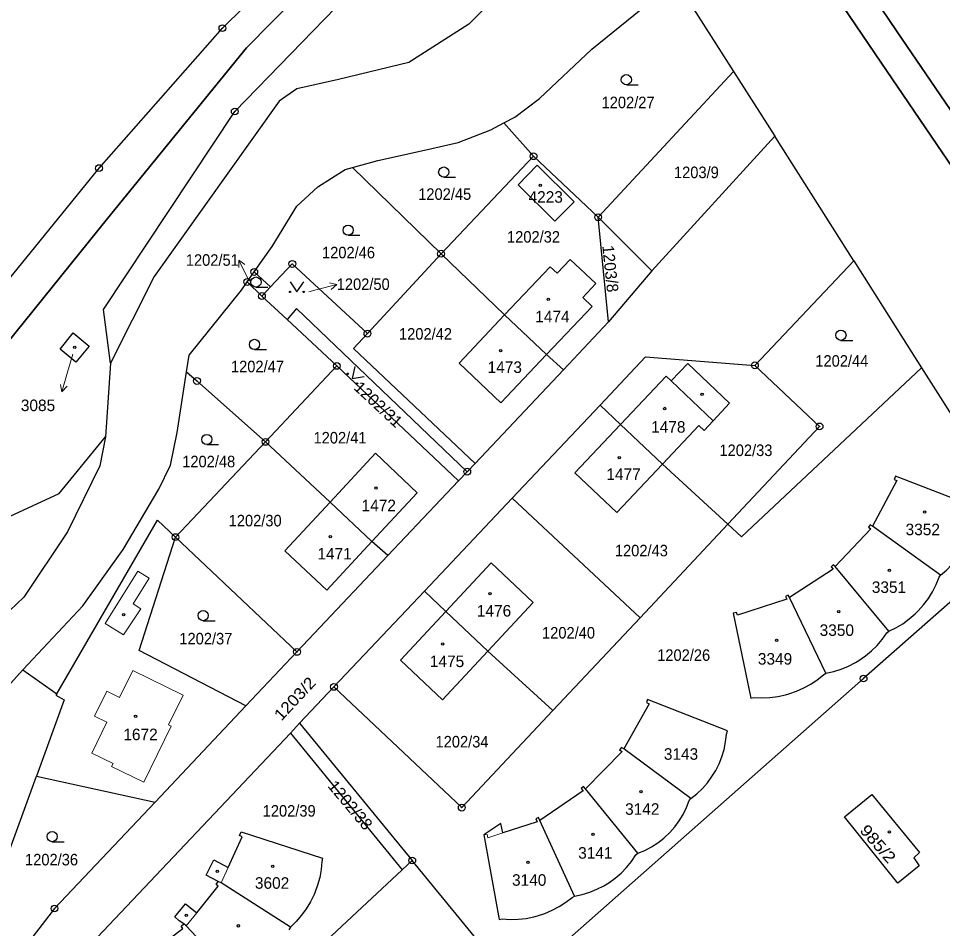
# Model space of a CAD drawing. Extents: x -679733 to -673243, y -1075091 to -1066557.
# Drawn here: x -676702.8 to -676566.7, y -1070499.2 to -1070365.2 of the extents above; entities that cross this region are included whole.
import ezdxf
from ezdxf.enums import TextEntityAlignment as Align

# ---------------------------------------------------------------- set-up
doc = ezdxf.new("R2010")
doc.units = 0
doc.header["$LTSCALE"] = 0.68
for name, color, linetype, lineweight in [('1', 7, 'Continuous', 25), ('3', 7, 'Continuous', 25), ('4', 7, 'Continuous', 13), ('5', 7, 'Continuous', 25), ('6', 7, 'Continuous', 35), ('7', 7, 'Continuous', 13), ('8', 7, 'Continuous', 25)]:
    doc.layers.add(name, color=color, linetype=linetype, lineweight=lineweight)
doc.layers.add('2', color=7, linetype='Continuous')

msp = doc.modelspace()

# ---------------------------------------------------------------- linework, layer by layer
at = {"layer": '1'}
for p, q in [((-676617.44, -1070394.5), (-676597.49, -1070373.03)), ((-676626.96, -1070385.5), (-676631.34, -1070380.59)), ((-676653.63, -1070387.17), (-676640.59, -1070399.86)), ((-676609.56, -1070402.37), (-676617.44, -1070394.5)), ((-676640.59, -1070399.86), (-676651.43, -1070411.63)), ((-676640.59, -1070399.86), (-676631.23, -1070408.88)), ((-676579.8, -1070400.9), (-676569.8, -1070416.65)), ((-676668.1, -1070402.55), (-676665.71, -1070404.76)), ((-676666.97, -1070406.09), (-676669.14, -1070404.02)), ((-676665.71, -1070404.76), (-676666.97, -1070406.09)), ((-676625.05, -1070414.72), (-676631.23, -1070408.88)), ((-676635.58, -1070430.74), (-676622.57, -1070416.97)), ((-676630.1, -1070435.86), (-676617.17, -1070422.17)), ((-676617.17, -1070422.17), (-676614.15, -1070425.02)), ((-676607.97, -1070430.86), (-676614.15, -1070425.02)), ((-676636.73, -1070431.96), (-676638.01, -1070433.31)), ((-676635.58, -1070430.74), (-676636.73, -1070431.96)), ((-676607.97, -1070430.86), (-676598.35, -1070439.71)), ((-676650.76, -1070442.26), (-676656.92, -1070436.44)), ((-676598.35, -1070439.71), (-676611.28, -1070453.48)), ((-676567.02, -1070447.2), (-676577.06, -1070439.98)), ((-676648.43, -1070444.31), (-676650.76, -1070442.26)), ((-676567.22, -1070447.51), (-676567.02, -1070447.2)), ((-676633.71, -1070458.4), (-676639.89, -1070452.56)), ((-676702.16, -1070461.16), (-676697.19, -1070464.67)), ((-676661.41, -1070469), (-676644.83, -1070489.23)), ((-676662.78, -1070470.45), (-676646.29, -1070490.6))]:
    msp.add_line(p, q, dxfattribs=at)
for points in [[(-676777.02, -1070496.7), (-676772.5, -1070490.19), (-676770.87, -1070487.71), (-676739.41, -1070447.65), (-676712.38, -1070413.64), (-676690.96, -1070387.25), (-676672.79, -1070366.64), (-676660.33, -1070354.35), (-676649.85, -1070345.21), (-676636.25, -1070333.97), (-676625.75, -1070326.74)], [(-676689.26, -1070415.97), (-676690.31, -1070408.08), (-676670.97, -1070378.92), (-676654.46, -1070361.88), (-676637.5, -1070347.37), (-676618.78, -1070333.38), (-676611.17, -1070341.85)], [(-676611.17, -1070341.85), (-676630.25, -1070359.78), (-676636.51, -1070366.05), (-676645.31, -1070371.7), (-676655.71, -1070374.19), (-676661.81, -1070375.59), (-676664.43, -1070377.38), (-676682.85, -1070403.24), (-676689.26, -1070415.97), (-676690.01, -1070426.82)], [(-676631.34, -1070380.59), (-676629.7, -1070379.74), (-676626.06, -1070376.99), (-676618.37, -1070369.74), (-676605.98, -1070359.65)], [(-676605.98, -1070359.65), (-676597.49, -1070373.03), (-676591.44, -1070382.56)], [(-676653.63, -1070387.17), (-676649.88, -1070386.12), (-676643.02, -1070384.62), (-676638.04, -1070383.5), (-676633.26, -1070381.6), (-676631.34, -1070380.59)], [(-676591.44, -1070382.56), (-676609.56, -1070402.37), (-676615.9, -1070409.91)], [(-676594.36, -1070416.3), (-676579.8, -1070400.9), (-676591.44, -1070382.56)], [(-676617.79, -1070404.26), (-676619.72, -1070406.31), (-676618.34, -1070407.61), (-676625.05, -1070414.72), (-676622.57, -1070416.97), (-676615.9, -1070409.91), (-676617.44, -1070394.5), (-676626.96, -1070385.5), (-676640.59, -1070399.86)], [(-676668.1, -1070402.55), (-676665.47, -1070398.81), (-676661.83, -1070392.86), (-676658.75, -1070390), (-676654.71, -1070387.47), (-676653.63, -1070387.17)], [(-676665.71, -1070404.76), (-676662.49, -1070401.37), (-676651.43, -1070411.63)], [(-676631.23, -1070408.88), (-676624.52, -1070401.77), (-676623.5, -1070402.73), (-676621.58, -1070400.7), (-676617.79, -1070404.26)], [(-676678.06, -1070417.25), (-676677.69, -1070414.81), (-676670, -1070405.25), (-676669.14, -1070404.02), (-676668.1, -1070402.55)], [(-676655.93, -1070416.38), (-676663.26, -1070409.55), (-676666.97, -1070406.09)], [(-676636.73, -1070431.96), (-676661.86, -1070407.92), (-676663.26, -1070409.55)], [(-676625.05, -1070414.72), (-676631.76, -1070421.82), (-676637.94, -1070415.99), (-676631.23, -1070408.88)], [(-676651.43, -1070411.63), (-676653.49, -1070413.81), (-676635.58, -1070430.74)], [(-676617.17, -1070422.17), (-676610.45, -1070415.06), (-676594.36, -1070416.3)], [(-676648.43, -1070444.31), (-676638.01, -1070433.31), (-676655.93, -1070416.38), (-676666.44, -1070427.58)], [(-676607.97, -1070430.86), (-676602.6, -1070425.18), (-676601.84, -1070425.9), (-676600.5, -1070424.46), (-676598.08, -1070421.86), (-676604.26, -1070416.02), (-676606.7, -1070418.6), (-676607.43, -1070417.91), (-676614.15, -1070425.02)], [(-676598.35, -1070439.71), (-676584.83, -1070425.3), (-676594.36, -1070416.3)], [(-676569.8, -1070416.65), (-676596.34, -1070441.56), (-676598.35, -1070439.71)], [(-676569.8, -1070416.65), (-676555.05, -1070439.89), (-676554.16, -1070441.11), (-676545.9, -1070452.41)], [(-676702.16, -1070461.16), (-676693.36, -1070451.73), (-676687.41, -1070443.42), (-676682.17, -1070434.54), (-676680.42, -1070431.01), (-676679.43, -1070426.2), (-676678.06, -1070417.25)], [(-676678.06, -1070417.25), (-676676.54, -1070418.6), (-676666.44, -1070427.58)], [(-676614.15, -1070425.02), (-676620.86, -1070432.12), (-676614.68, -1070437.96), (-676607.97, -1070430.86)], [(-676759.35, -1070502.48), (-676755.88, -1070499.24), (-676755.65, -1070496.11), (-676750.64, -1070487.32), (-676738.13, -1070474.25), (-676728.69, -1070463.86), (-676708.03, -1070440.34), (-676696.85, -1070435.19), (-676690.01, -1070426.82)], [(-676690.01, -1070426.82), (-676690.83, -1070431.08), (-676695.59, -1070440.82), (-676702.02, -1070450.45), (-676706.23, -1070454.37), (-676711.93, -1070459.01), (-676718.07, -1070466.4), (-676723.46, -1070470.53), (-676728.33, -1070473.11), (-676731.65, -1070475.32), (-676734.52, -1070477.91), (-676736.81, -1070481.11), (-676737.78, -1070484.61), (-676737.31, -1070487.69), (-676736.32, -1070487.58), (-676736.58, -1070493.93), (-676737.83, -1070495.24), (-676731.83, -1070516.65), (-676730.7, -1070526.46), (-676731.31, -1070532.32), (-676734.62, -1070538)], [(-676650.76, -1070442.26), (-676657.43, -1070449.43), (-676663.58, -1070443.63), (-676656.92, -1070436.44), (-676666.44, -1070427.58), (-676679.7, -1070441.6), (-676661.81, -1070458.51), (-676648.43, -1070444.31)], [(-676656.92, -1070436.44), (-676650.26, -1070429.25), (-676644.08, -1070435.08), (-676650.76, -1070442.26)], [(-676561.96, -1070437.68), (-676561.8, -1070437.2), (-676573.66, -1070432.63), (-676573.84, -1070433.13), (-676573.44, -1070433.27), (-676577.06, -1070439.98)], [(-676624.1, -1070467.13), (-676611.28, -1070453.48), (-676630.1, -1070435.86), (-676643.02, -1070449.54)], [(-676567.02, -1070447.2), (-676566.144, -1070446.447), (-676565.336, -1070445.621), (-676564.602, -1070444.729), (-676563.949, -1070443.776), (-676563.595, -1070443.175), (-676563.08, -1070442.141), (-676562.656, -1070441.066), (-676562.326, -1070439.959), (-676562.094, -1070438.827), (-676561.96, -1070437.68)], [(-676697.19, -1070464.67), (-676682.33, -1070439.11), (-676679.7, -1070441.6)], [(-676577.06, -1070439.98), (-676577.4, -1070439.8), (-676577.64, -1070440.14), (-676577.27, -1070440.4), (-676582.56, -1070445.95)], [(-676554.16, -1070441.11), (-676578.35, -1070462.42), (-676629.66, -1070507.75)], [(-676669.32, -1070466.46), (-676685.05, -1070458.31), (-676679.7, -1070441.6)], [(-676639.89, -1070452.56), (-676633.18, -1070445.38), (-676627, -1070451.22), (-676633.71, -1070458.4)], [(-676582.56, -1070445.95), (-676582.85, -1070445.68), (-676583.12, -1070445.96), (-676582.82, -1070446.32), (-676589.25, -1070450.51)], [(-676574.93, -1070455.71), (-676574.63, -1070455.47), (-676582.56, -1070445.95)], [(-676574.63, -1070455.47), (-676573.578, -1070454.952), (-676572.574, -1070454.347), (-676571.625, -1070453.658), (-676570.738, -1070452.891), (-676570.294, -1070452.453), (-676569.515, -1070451.577), (-676568.813, -1070450.637), (-676568.194, -1070449.641), (-676567.661, -1070448.597), (-676567.22, -1070447.51)], [(-676639.89, -1070452.56), (-676643.02, -1070449.54), (-676656.36, -1070463.66)], [(-676589.25, -1070450.51), (-676589.48, -1070450.16), (-676589.83, -1070450.33), (-676589.65, -1070450.72), (-676596.91, -1070453.11), (-676597.05, -1070452.69), (-676597.57, -1070452.78), (-676594.98, -1070465.32), (-676594.5, -1070465.23)], [(-676594.5, -1070465.23), (-676593.327, -1070465.279), (-676592.155, -1070465.229), (-676590.991, -1070465.079), (-676589.844, -1070464.83), (-676589.343, -1070464.689), (-676588.235, -1070464.301), (-676587.164, -1070463.821), (-676586.138, -1070463.251), (-676585.165, -1070462.596), (-676584.25, -1070461.86), (-676583.89, -1070461.63), (-676589.25, -1070450.51)], [(-676633.71, -1070458.4), (-676640.39, -1070465.54), (-676646.57, -1070459.7), (-676639.89, -1070452.56)], [(-676583.89, -1070461.63), (-676582.755, -1070461.378), (-676581.646, -1070461.03), (-676580.57, -1070460.587), (-676579.537, -1070460.054), (-676579.043, -1070459.757), (-676578.087, -1070459.096), (-676577.191, -1070458.355), (-676576.362, -1070457.539), (-676575.607, -1070456.656), (-676574.93, -1070455.71)], [(-676661.81, -1070458.51), (-676669.32, -1070466.46), (-676682.71, -1070480.63)], [(-676656.36, -1070463.66), (-676637.53, -1070481.44), (-676624.1, -1070467.13), (-676633.71, -1070458.4)], [(-676728.48, -1070552.93), (-676726.76, -1070547.98), (-676724.72, -1070538.56), (-676723.37, -1070525.4), (-676725.67, -1070512.66), (-676729.6, -1070498.95), (-676731.25, -1070489.96), (-676731.04, -1070487.77), (-676728.36, -1070482.09), (-676718.15, -1070475.99), (-676711.91, -1070470.37), (-676710.12, -1070468.12), (-676705.79, -1070462.73), (-676704.45, -1070463.63), (-676702.16, -1070461.16)], [(-676704.74, -1070516.87), (-676692.07, -1070501.45), (-676662.78, -1070470.45), (-676661.41, -1070469), (-676656.36, -1070463.66)], [(-676697.19, -1070464.67), (-676697.32, -1070464.89), (-676696.08, -1070465.54), (-676700.18, -1070476.82), (-676682.71, -1070480.63)], [(-676598.54, -1070470.64), (-676598.41, -1070470.11), (-676610.18, -1070465.51), (-676610.32, -1070465.97), (-676609.93, -1070466.17), (-676613.67, -1070472.79)], [(-676603.8, -1070480.09), (-676602.915, -1070479.394), (-676602.095, -1070478.621), (-676601.347, -1070477.779), (-676600.677, -1070476.874), (-676600.135, -1070475.994), (-676599.627, -1070474.988), (-676599.211, -1070473.942), (-676598.89, -1070472.863), (-676598.666, -1070471.759), (-676598.54, -1070470.64)], [(-676613.67, -1070472.79), (-676614.03, -1070472.58), (-676614.29, -1070472.92), (-676613.92, -1070473.17), (-676619.29, -1070478.65)], [(-676611.59, -1070488.17), (-676610.56, -1070487.741), (-676609.573, -1070487.222), (-676608.636, -1070486.616), (-676607.757, -1070485.929), (-676607.713, -1070485.892), (-676606.903, -1070485.125), (-676606.165, -1070484.288), (-676605.504, -1070483.389), (-676604.927, -1070482.435), (-676604.437, -1070481.432), (-676604.04, -1070480.39), (-676603.8, -1070480.09), (-676613.67, -1070472.79)], [(-676707.48, -1070509.17), (-676705.09, -1070490.3), (-676700.18, -1070476.82)], [(-676619.29, -1070478.65), (-676619.62, -1070478.35), (-676619.93, -1070478.61), (-676619.63, -1070478.99), (-676626.02, -1070483.33)], [(-676620.91, -1070494.48), (-676619.788, -1070494.24), (-676618.691, -1070493.904), (-676617.627, -1070493.473), (-676616.605, -1070492.952), (-676615.857, -1070492.494), (-676614.927, -1070491.823), (-676614.059, -1070491.072), (-676613.259, -1070490.249), (-676612.535, -1070489.359), (-676611.89, -1070488.41), (-676611.59, -1070488.17), (-676619.29, -1070478.65)], [(-676682.71, -1070480.63), (-676697.52, -1070496.3), (-676707.48, -1070509.17)], [(-676626.02, -1070483.33), (-676626.24, -1070482.91), (-676626.64, -1070483.09), (-676626.41, -1070483.53), (-676631.47, -1070485.16), (-676631.8, -1070483.77), (-676634.29, -1070485.46), (-676632.04, -1070497.92), (-676631.56, -1070497.83)], [(-676621.28, -1070494.66), (-676620.91, -1070494.48), (-676626.02, -1070483.33)], [(-676673.4, -1070492.32), (-676675.16, -1070491.37), (-676674.07, -1070489.13), (-676671.94, -1070490.26), (-676669.87, -1070485.72), (-676670.25, -1070485.53), (-676670.05, -1070485.02), (-676658.04, -1070488.86), (-676658.12, -1070489.37)], [(-676629.66, -1070507.75), (-676644.83, -1070489.23), (-676646.29, -1070490.6), (-676675.96, -1070518.31)], [(-676658.12, -1070489.37), (-676658.239, -1070490.554), (-676658.458, -1070491.724), (-676658.773, -1070492.872), (-676659.184, -1070493.989), (-676659.295, -1070494.247), (-676659.819, -1070495.315), (-676660.432, -1070496.336), (-676661.128, -1070497.301), (-676661.902, -1070498.205), (-676662.75, -1070499.04), (-676662.99, -1070499.45)], [(-676678.49, -1070498.56), (-676679.18, -1070498.09), (-676679.81, -1070497.53), (-676678.22, -1070495.6), (-676676.58, -1070496.92), (-676673.4, -1070493.03), (-676673.72, -1070492.76), (-676673.4, -1070492.32)], [(-676662.75, -1070499.04), (-676672.97, -1070492.52), (-676673.4, -1070492.32)], [(-676631.56, -1070497.83), (-676630.396, -1070497.905), (-676629.23, -1070497.88), (-676628.07, -1070497.755), (-676626.925, -1070497.532), (-676626.385, -1070497.39), (-676625.278, -1070497.024), (-676624.206, -1070496.564), (-676623.177, -1070496.014), (-676622.2, -1070495.378), (-676621.28, -1070494.66)], [(-676684.89, -1070503.41), (-676685.69, -1070502.34), (-676683.69, -1070500.85), (-676682.62, -1070502.28), (-676678.61, -1070499.25), (-676678.87, -1070498.91), (-676678.49, -1070498.56)], [(-676669.81, -1070507.68), (-676678.15, -1070498.84), (-676678.49, -1070498.56)]]:
    msp.add_lwpolyline(points, dxfattribs=at)
for points in [[(-676629.21, -1070389.71), (-676626.41, -1070386.82), (-676620.98, -1070392.24), (-676623.84, -1070395.05)], [(-676696.7, -1070413.9), (-676694.78, -1070411.53), (-676692.42, -1070413.46), (-676694.36, -1070415.83)], [(-676573.29, -1070492.55), (-676581.15, -1070482.82), (-676577.14, -1070479.51), (-676570.11, -1070488.06), (-676570.97, -1070488.85), (-676570.15, -1070490)]]:
    msp.add_lwpolyline(points, close=True, dxfattribs=at)
at = {"layer": '3'}
for p, q in [((-676613.293, -1070374.98), (-676611.543, -1070374.98)), ((-676640.193, -1070388.58), (-676638.443, -1070388.58)), ((-676654.273, -1070397.14), (-676652.523, -1070397.14)), ((-676667.843, -1070404.78), (-676666.093, -1070404.78)), ((-676581.683, -1070412.62), (-676579.933, -1070412.62)), ((-676668.063, -1070413.97), (-676666.313, -1070413.97)), ((-676675.093, -1070427.98), (-676673.343, -1070427.98)), ((-676675.613, -1070453.91), (-676673.863, -1070453.91)), ((-676697.853, -1070486.46), (-676696.103, -1070486.46))]:
    msp.add_line(p, q, dxfattribs=at)
for points in [[(-676662.82, -1070403.989), (-676661.82, -1070405.49), (-676660.82, -1070403.989)], [(-676653.275, -1070416.488), (-676653.66, -1070418.25), (-676651.885, -1070417.927)]]:
    msp.add_lwpolyline(points, dxfattribs=at)
for centre, radius in [((-676613.2929, -1070374.2298), 0.75), ((-676640.1929, -1070387.8298), 0.75), ((-676654.2729, -1070396.3898), 0.75), ((-676667.8429, -1070404.0298), 0.75), ((-676662.82, -1070405.4895), 0.1), ((-676660.82, -1070405.4895), 0.1), ((-676581.6829, -1070411.8698), 0.75), ((-676668.0629, -1070413.2198), 0.75), ((-676654.3543, -1070417.5303), 0.1), ((-676652.965, -1070418.969), 0.1), ((-676675.0929, -1070427.2298), 0.75), ((-676675.6129, -1070453.1598), 0.75), ((-676697.8529, -1070485.7098), 0.75)]:
    msp.add_circle(centre, radius, dxfattribs=at)
at = {"layer": '4'}
for p, q in [((-676606.7, -1070418.6), (-676600.5, -1070424.46)), ((-676690.05, -1070454.31), (-676685.23, -1070446.62)), ((-676685.23, -1070446.62), (-676683.56, -1070447.66)), ((-676683.56, -1070447.66), (-676685.92, -1070451.44)), ((-676684.8, -1070452.14), (-676687.37, -1070455.99)), ((-676685.92, -1070451.44), (-676684.8, -1070452.14)), ((-676687.37, -1070455.99), (-676690.05, -1070454.31)), ((-676686, -1070461.26), (-676687.97, -1070465.21)), ((-676686, -1070461.26), (-676678.57, -1070464.87)), ((-676689.81, -1070464.29), (-676691.64, -1070467.97)), ((-676687.97, -1070465.21), (-676689.81, -1070464.29)), ((-676680.71, -1070469.27), (-676678.57, -1070464.87)), ((-676691.64, -1070467.97), (-676689.8, -1070468.86)), ((-676689.8, -1070468.86), (-676692.01, -1070473.4)), ((-676684.35, -1070477.71), (-676680.34, -1070469.45)), ((-676680.34, -1070469.45), (-676680.71, -1070469.27)), ((-676692.01, -1070473.4), (-676688.89, -1070474.92)), ((-676688.89, -1070474.92), (-676689.12, -1070475.39)), ((-676689.12, -1070475.39), (-676684.35, -1070477.71)), ((-676634.29, -1070485.46), (-676633.78, -1070485.39)), ((-676633.78, -1070485.39), (-676633.71, -1070485.87)), ((-676633.71, -1070485.87), (-676631.47, -1070485.16)), ((-676672.97, -1070492.52), (-676671.94, -1070490.26)), ((-676678.15, -1070498.84), (-676676.58, -1070496.92))]:
    msp.add_line(p, q, dxfattribs=at)
at = {"layer": '5'}
for centre in [(-676625.9768, -1070389.7792), (-676624.7968, -1070406.5992), (-676694.5468, -1070413.6392), (-676631.8168, -1070414.1492), (-676602.1268, -1070420.5892), (-676607.6468, -1070422.6592), (-676614.3268, -1070429.8892), (-676650.1768, -1070434.3792), (-676569.3468, -1070437.9192), (-676656.8968, -1070441.5192), (-676574.5468, -1070446.4792), (-676633.3568, -1070449.9192), (-676687.3468, -1070453.0392), (-676582.0168, -1070452.5892), (-676640.3368, -1070457.3292), (-676591.1668, -1070456.8192), (-676685.5868, -1070467.9992), (-676611.1368, -1070479.0892), (-676574.5468, -1070485.0192), (-676618.1868, -1070485.3792), (-676665.3668, -1070490.0692), (-676627.7868, -1070489.4992), (-676673.5568, -1070490.8092), (-676678.1168, -1070497.2892), (-676670.4368, -1070498.8492)]:
    msp.add_circle(centre, 0.175, dxfattribs=at)
at = {"layer": '6'}
for p, q in [((-676589.46, -1070343.44), (-676573.38, -1070367.17)), ((-676592.68, -1070346.65), (-676576.64, -1070370.43)), ((-676669.24, -1070369.52), (-676649.33, -1070349.36)), ((-676573.38, -1070367.17), (-676542.83, -1070412.21)), ((-676689.69, -1070394.69), (-676669.24, -1070369.52)), ((-676576.64, -1070370.43), (-676537.8, -1070427.63)), ((-676689.69, -1070394.69), (-676728.82, -1070443.03))]:
    msp.add_line(p, q, dxfattribs=at)
at = {"layer": '7'}
for p, q in [((-676670.376, -1070400.793), (-676670.387, -1070401.912)), ((-676655.941, -1070404.373), (-676657.038, -1070404.149)), ((-676696.417, -1070420.215), (-676695.66, -1070419.39))]:
    msp.add_line(p, q, dxfattribs=at)
for points in [[(-676668.87, -1070403.89), (-676669.06, -1070403.49), (-676670.376, -1070400.793), (-676669.486, -1070401.473)], [(-676660.07, -1070405.49), (-676658.84, -1070405.15), (-676655.941, -1070404.373), (-676656.779, -1070405.116)], [(-676694.82, -1070414.66), (-676695.59, -1070417.33), (-676696.417, -1070420.215), (-676696.622, -1070419.114)]]:
    msp.add_lwpolyline(points, dxfattribs=at)
at = {"layer": '8'}
for centre, radius in [((-676672.79, -1070366.6399), 0.5), ((-676672.79, -1070366.6399), 0.0303), ((-676670.97, -1070378.9199), 0.5), ((-676670.97, -1070378.9199), 0.0303), ((-676626.96, -1070385.4999), 0.5), ((-676626.96, -1070385.4999), 0.0303), ((-676690.96, -1070387.2499), 0.5), ((-676690.96, -1070387.2499), 0.0303), ((-676617.44, -1070394.4999), 0.5), ((-676617.44, -1070394.4999), 0.0303), ((-676640.59, -1070399.8599), 0.5), ((-676640.59, -1070399.8599), 0.0303), ((-676668.1, -1070402.5499), 0.5), ((-676662.49, -1070401.3699), 0.5), ((-676662.49, -1070401.3699), 0.0303), ((-676668.1, -1070402.5499), 0.0303), ((-676669.14, -1070404.0199), 0.5), ((-676669.14, -1070404.0199), 0.0303), ((-676666.97, -1070406.0899), 0.5), ((-676666.97, -1070406.0899), 0.0303), ((-676651.43, -1070411.6299), 0.5), ((-676651.43, -1070411.6299), 0.0303), ((-676655.93, -1070416.3799), 0.5), ((-676655.93, -1070416.3799), 0.0303), ((-676594.36, -1070416.2999), 0.5), ((-676594.36, -1070416.2999), 0.0303), ((-676676.54, -1070418.5999), 0.5), ((-676676.54, -1070418.5999), 0.0303), ((-676584.83, -1070425.2999), 0.5), ((-676584.83, -1070425.2999), 0.0303), ((-676666.44, -1070427.5799), 0.5), ((-676666.44, -1070427.5799), 0.0303), ((-676636.73, -1070431.9599), 0.5), ((-676636.73, -1070431.9599), 0.0303), ((-676679.7, -1070441.5999), 0.5), ((-676679.7, -1070441.5999), 0.0303), ((-676661.81, -1070458.5099), 0.5), ((-676661.81, -1070458.5099), 0.0303), ((-676578.35, -1070462.4199), 0.5), ((-676656.36, -1070463.6599), 0.5), ((-676578.35, -1070462.4199), 0.0303), ((-676656.36, -1070463.6599), 0.0303), ((-676637.53, -1070481.4399), 0.5), ((-676637.53, -1070481.4399), 0.0303), ((-676644.83, -1070489.2299), 0.5), ((-676644.83, -1070489.2299), 0.0303), ((-676697.52, -1070496.2999), 0.5), ((-676697.52, -1070496.2999), 0.0303)]:
    msp.add_circle(centre, radius, dxfattribs=at)

# ---------------------------------------------------------------- texts
at = {"layer": '2', "width": 0.95}
for s, p in [('1202/27', (-676616.94, -1070378.43)), ('1203/9', (-676606.28, -1070388.729)), ('1202/45', (-676643.95, -1070391.93)), ('1202/32', (-676630.87, -1070398.229)), ('1202/46', (-676658.12, -1070400.54)), ('1202/50', (-676655.95, -1070405.2)), ('1202/42', (-676646.78, -1070412.519)), ('1202/47', (-676671.53, -1070417.32)), ('1202/44', (-676585.46, -1070416.499)), ('1202/41', (-676659.37, -1070427.81)), ('1202/33', (-676599.58, -1070429.66)), ('1202/48', (-676678.71, -1070431.32)), ('1202/30', (-676671.87, -1070440.019)), ('1202/43', (-676614.98, -1070444.43)), ('1202/40', (-676625.71, -1070456.54)), ('1202/37', (-676679.13, -1070457.4)), ('1202/26', (-676608.75, -1070459.83)), ('1202/34', (-676641.4, -1070472.58)), ('1202/39', (-676666.86, -1070482.769)), ('1202/36', (-676701.86, -1070489.95))]:
    msp.add_text(s, height=1.7, dxfattribs=at).set_placement(p)
at = {"layer": '2'}
msp.add_text('4223', height=1.7, dxfattribs=at).set_placement((-676625.17, -1070392.35), align=Align.CENTER)
msp.add_text('1203/8', height=1.7, rotation=276, dxfattribs=at).set_placement((-676616.845, -1070398.698))
at = {"layer": '2', "width": 0.95}
msp.add_text('1202/51', height=1.7, dxfattribs=at).set_placement((-676670.37, -1070401.64), align=Align.RIGHT)
at = {"layer": '2'}
for s, p in [('1474', (-676626.71, -1070409.97)), ('1473', (-676633.73, -1070417.42)), ('1478', (-676609.64, -1070426.22)), ('1477', (-676616.24, -1070433.19)), ('1472', (-676652.29, -1070437.79)), ('3352', (-676572.16, -1070441.32)), ('1471', (-676658.79, -1070444.89)), ('3351', (-676577.14, -1070449.82)), ('1476', (-676635.31, -1070453.3)), ('3350', (-676584.82, -1070456.15)), ('1475', (-676642.23, -1070460.739)), ('3349', (-676593.92, -1070460.38)), ('1672', (-676687.38, -1070471.509)), ('3143', (-676607.77, -1070474.39)), ('3142', (-676613.48, -1070482.499)), ('3141', (-676620.39, -1070488.96)), ('3602', (-676668, -1070493.39)), ('3140', (-676630.13, -1070492.95))]:
    msp.add_text(s, height=1.7, dxfattribs=at).set_placement(p)
for s, rotation, width, p in [('1202/31', 317, 1.05, (-676653.559, -1070419.721)), ('1203/2', 47, 1.1, (-676664.108, -1070468.769)), ('1202/38', 310, 1.05, (-676657.371, -1070478.306)), ('985/2', 311, 1.15, (-676579.021, -1070484.857))]:
    msp.add_text(s, height=1.7, rotation=rotation, dxfattribs=dict(at, width=width)).set_placement(p)
msp.add_text('3085', height=1.7, dxfattribs=at).set_placement((-676697.42, -1070423.043), align=Align.RIGHT)

doc.saveas('drawing.dxf')
